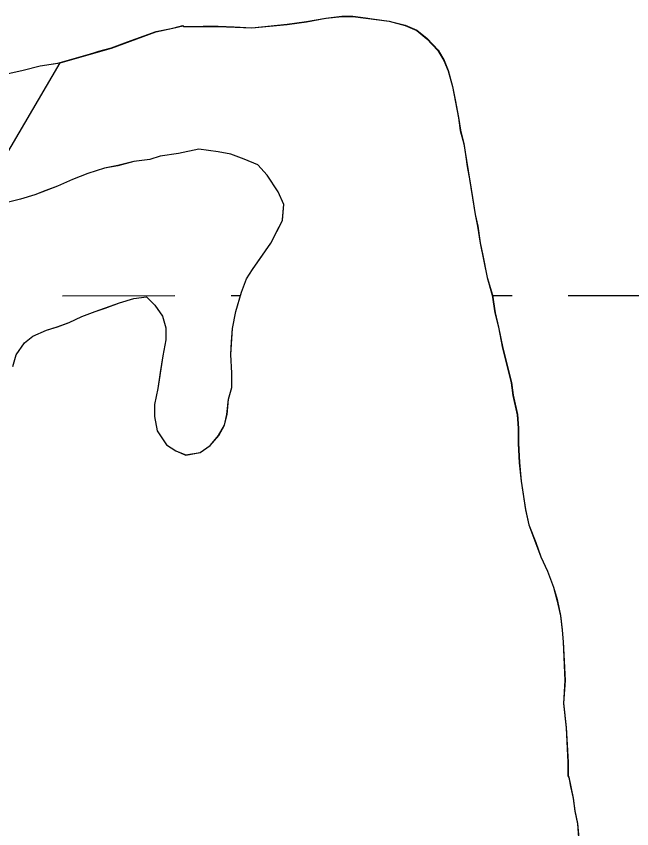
# Model space of a CAD drawing. Extents: x 3279314 to 3317160, y 734079 to 759431.
# Drawn here: x 3295862.9 to 3296038.2, y 743892 to 744123.2 of the extents above; entities that cross this region are included whole.
import ezdxf

# ---------------------------------------------------------------- set-up
doc = ezdxf.new("R2010")
doc.units = 0
for name, color, linetype in [('V-SITE-VEGE', 7, 'Continuous'), ('V-TOPO-SHOR', 7, 'Continuous'), ('V-WETL-SWMP', 7, 'Continuous')]:
    doc.layers.add(name, color=color, linetype=linetype)

msp = doc.modelspace()

# ---------------------------------------------------------------- linework, layer by layer
at = {"layer": 'V-SITE-VEGE'}
for p, q in [((3295945.58, 744121.65), (3295951.09, 744122.63)), ((3295951.09, 744122.63), (3295955.64, 744123.14)), ((3295955.64, 744123.14), (3295958.75, 744123.15)), ((3295958.75, 744123.15), (3295969.07, 744121.77)), ((3295907.49, 744119.77), (3295910.36, 744120.51)), ((3295910.36, 744120.51), (3295910.6, 744120.27)), ((3295910.6, 744120.27), (3295920.43, 744120.32)), ((3295920.43, 744120.32), (3295930.02, 744119.89)), ((3295930.02, 744119.89), (3295940.08, 744120.9)), ((3295940.08, 744120.9), (3295945.58, 744121.65)), ((3295969.07, 744121.77), (3295973.62, 744120.59)), ((3295973.62, 744120.59), (3295976.99, 744119.17)), ((3295890.03, 744114.17), (3295902.7, 744118.79)), ((3295902.7, 744118.79), (3295907.49, 744119.77)), ((3295976.99, 744119.17), (3295979.87, 744116.79)), ((3295979.87, 744116.79), (3295983, 744113.45)), ((3295875.44, 744109.98), (3295890.03, 744114.17)), ((3295983, 744113.45), (3295984.7, 744110.59)), ((3295812.83, 744003.16), (3295875.44, 744109.98)), ((3295984.7, 744110.59), (3295985.91, 744107.72)), ((3295985.91, 744107.72), (3295987.13, 744103.17)), ((3295987.13, 744103.17), (3295988.85, 744094.31)), ((3295988.85, 744094.31), (3295989.35, 744090.72)), ((3295989.35, 744090.72), (3295990.33, 744086.89)), ((3295990.33, 744086.89), (3295993.55, 744066.78)), ((3295993.55, 744066.78), (3295994.28, 744063.43)), ((3295994.28, 744063.43), (3295995.03, 744058.64)), ((3295995.03, 744058.64), (3295997, 744048.82)), ((3295997, 744048.82), (3295998.46, 744043.8)), ((3295998.46, 744043.8), (3295999.2, 744038.77)), ((3295999.2, 744038.77), (3296000.18, 744034.7)), ((3296000.18, 744034.7), (3296001.41, 744028.72)), ((3296001.41, 744028.72), (3296003.85, 744018.91)), ((3296003.85, 744018.91), (3296004.35, 744015.31)), ((3296004.35, 744015.31), (3296005.58, 744009.81)), ((3296005.58, 744009.81), (3296005.84, 744005.98)), ((3296005.84, 744005.98), (3296005.86, 744001.66)), ((3296005.86, 744001.66), (3296006.13, 743996.15)), ((3296006.13, 743996.15), (3296006.64, 743990.89)), ((3296006.64, 743990.89), (3296007.88, 743982.75)), ((3296007.88, 743982.75), (3296008.86, 743978.44)), ((3296008.86, 743978.44), (3296012.26, 743969.35)), ((3296012.26, 743969.35), (3296014.2, 743965.28)), ((3296014.2, 743965.28), (3296015.9, 743960.74)), ((3296015.9, 743960.74), (3296016.87, 743957.15)), ((3296016.87, 743957.15), (3296017.85, 743952.6)), ((3296017.85, 743952.6), (3296018.35, 743948.53)), ((3296018.35, 743948.53), (3296018.61, 743945.18)), ((3296018.61, 743945.18), (3296019.15, 743934.16)), ((3296019.15, 743934.16), (3296018.7, 743927.68)), ((3296018.7, 743927.68), (3296019.46, 743920.74)), ((3296019.46, 743920.74), (3296019.98, 743910.92)), ((3296019.98, 743910.92), (3296020, 743907.08)), ((3296020, 743907.08), (3296020.25, 743906.61)), ((3296020.25, 743906.61), (3296021.47, 743900.62)), ((3296021.47, 743900.62), (3296021.97, 743897.03)), ((3296021.97, 743897.03), (3296022.71, 743893.44)), ((3296022.71, 743893.44), (3296023.22, 743886.73))]:
    msp.add_line(p, q, dxfattribs=at)
at = {"layer": 'V-TOPO-SHOR'}
for points in [[(3295875.46, 744110.03), (3295878.33, 744110.81), (3295882.63, 744112.03), (3295886.46, 744113.25), (3295890.05, 744114.23), (3295894.59, 744115.93), (3295899.38, 744117.63), (3295902.73, 744118.85), (3295907.51, 744119.83), (3295910.39, 744120.56), (3295910.62, 744120.32), (3295916.14, 744120.35), (3295920.45, 744120.37), (3295925, 744120.16), (3295930.04, 744119.94), (3295935.55, 744120.45), (3295940.1, 744120.95), (3295945.6, 744121.7), (3295951.11, 744122.69), (3295955.66, 744123.19), (3295958.77, 744123.21), (3295962.37, 744122.74), (3295965.49, 744122.28), (3295969.09, 744121.82), (3295973.65, 744120.65), (3295977.01, 744119.23), (3295979.9, 744116.84), (3295983.03, 744113.51), (3295984.72, 744110.64), (3295985.93, 744107.77), (3295987.15, 744103.22), (3295987.89, 744099.39), (3295988.88, 744094.36), (3295989.37, 744090.77), (3295990.35, 744086.95), (3295990.85, 744083.83), (3295991.34, 744080.48), (3295992.08, 744076.41), (3295992.83, 744071.62), (3295993.57, 744066.83), (3295994.31, 744063.48), (3295995.05, 744058.69), (3295995.79, 744055.1), (3295997.02, 744048.88), (3295998.48, 744043.85), (3295999.23, 744038.83), (3296000.2, 744034.76), (3296001.43, 744028.77), (3296002.66, 744023.75), (3296003.88, 744018.96), (3296004.38, 744015.37), (3296005.6, 744009.86), (3296005.86, 744006.03), (3296005.89, 744001.72), (3296006.15, 743996.21), (3296006.66, 743990.94), (3296007.9, 743982.8), (3296008.88, 743978.49), (3296010.82, 743973.47), (3296012.28, 743969.4), (3296014.22, 743965.34), (3296015.92, 743960.79), (3296016.89, 743957.2), (3296017.88, 743952.66), (3296018.38, 743948.58), (3296018.63, 743945.23), (3296018.9, 743939.48), (3296019.17, 743934.21), (3296018.72, 743927.74), (3296019.48, 743920.8), (3296019.75, 743915.04), (3296020.01, 743910.97), (3296020.02, 743907.62), (3296020.03, 743907.14), (3296020.27, 743906.66), (3296020.76, 743904.03), (3296021.5, 743900.68), (3296022, 743897.08), (3296022.73, 743893.49), (3296022.99, 743890.38)], [(3295842.42, 744103.68), (3295846.96, 744104.9), (3295850.56, 744105.4), (3295854.87, 744106.14), (3295859.42, 744106.64), (3295864.92, 744107.87), (3295869.71, 744109.09), (3295874.73, 744109.84), (3295875.46, 744110.03)], [(3295862.94, 744026.87), (3295865.32, 744030.23), (3295867.7, 744032.16), (3295871.53, 744033.86), (3295874.64, 744034.83), (3295877.99, 744036.05), (3295881.57, 744037.75), (3295885.4, 744039.2), (3295888.27, 744040.18), (3295892.34, 744041.64), (3295896.4, 744042.85), (3295900, 744043.35), (3295902.41, 744040.96), (3295904.58, 744037.86), (3295905.55, 744034.51), (3295905.57, 744031.16), (3295904.64, 744026.6), (3295903.94, 744021.8), (3295903.25, 744017.25), (3295902.31, 744012.69), (3295902.33, 744009.34), (3295903.07, 744005.27), (3295905.72, 744001.2), (3295908.37, 743999.54), (3295911.25, 743998.36), (3295915.32, 743999.1), (3295918.19, 744001.03), (3295920.56, 744003.92), (3295922.23, 744006.8), (3295922.93, 744009.92), (3295923.39, 744014.24), (3295924.33, 744017.6), (3295924.31, 744021.67), (3295924.04, 744026.94), (3295924.26, 744030.54), (3295924.48, 744034.37), (3295925.42, 744039.17), (3295927.07, 744044.69), (3295928.48, 744048.53), (3295930.15, 744051.17), (3295933, 744055.26), (3295935.38, 744058.63), (3295936.81, 744061.51), (3295938.7, 744065.11), (3295938.7, 744065.35), (3295939.16, 744069.67), (3295937.46, 744073.25), (3295934.33, 744078.03), (3295931.67, 744080.89), (3295927.83, 744082.55), (3295923.99, 744083.97), (3295920.39, 744084.67), (3295914.88, 744085.36), (3295909.13, 744084.13), (3295903.87, 744083.39), (3295901, 744082.42), (3295896.44, 744081.91), (3295891.9, 744080.69), (3295888.07, 744079.95), (3295883.28, 744078.49), (3295878.98, 744076.79), (3295874.68, 744074.85), (3295871.33, 744073.64), (3295868.22, 744072.42), (3295864.15, 744071.2), (3295860.32, 744070.22)]]:
    msp.add_lwpolyline(points, dxfattribs=at)
at = {"layer": 'V-WETL-SWMP'}
for p, q in [((3295945.61, 744121.7), (3295951.12, 744122.68)), ((3295945.61, 744121.7), (3295951.12, 744122.68)), ((3295951.12, 744122.68), (3295955.67, 744123.18)), ((3295951.12, 744122.68), (3295955.67, 744123.18)), ((3295955.67, 744123.18), (3295958.78, 744123.2)), ((3295955.67, 744123.18), (3295958.78, 744123.2)), ((3295958.78, 744123.2), (3295969.09, 744121.82)), ((3295958.78, 744123.2), (3295969.09, 744121.82)), ((3295907.52, 744119.82), (3295910.39, 744120.56)), ((3295907.52, 744119.82), (3295910.39, 744120.56)), ((3295910.39, 744120.56), (3295910.63, 744120.32)), ((3295910.39, 744120.56), (3295910.63, 744120.32)), ((3295910.63, 744120.32), (3295920.46, 744120.37)), ((3295910.63, 744120.32), (3295920.46, 744120.37)), ((3295920.46, 744120.37), (3295930.04, 744119.94)), ((3295920.46, 744120.37), (3295930.04, 744119.94)), ((3295930.04, 744119.94), (3295940.1, 744120.95)), ((3295930.04, 744119.94), (3295940.1, 744120.95)), ((3295940.1, 744120.95), (3295945.61, 744121.7)), ((3295940.1, 744120.95), (3295945.61, 744121.7)), ((3295969.09, 744121.82), (3295973.65, 744120.64)), ((3295969.09, 744121.82), (3295973.65, 744120.64)), ((3295973.65, 744120.64), (3295977.01, 744119.22)), ((3295973.65, 744120.64), (3295977.01, 744119.22)), ((3295890.05, 744114.22), (3295902.73, 744118.84)), ((3295890.05, 744114.22), (3295902.73, 744118.84)), ((3295902.73, 744118.84), (3295907.52, 744119.82)), ((3295902.73, 744118.84), (3295907.52, 744119.82)), ((3295977.01, 744119.22), (3295979.9, 744116.84)), ((3295977.01, 744119.22), (3295979.9, 744116.84)), ((3295979.9, 744116.84), (3295983.03, 744113.5)), ((3295979.9, 744116.84), (3295983.03, 744113.5)), ((3295875.47, 744110.03), (3295890.05, 744114.22)), ((3295875.47, 744110.03), (3295890.05, 744114.22)), ((3295983.03, 744113.5), (3295984.72, 744110.63)), ((3295983.03, 744113.5), (3295984.72, 744110.63)), ((3295864.93, 744107.86), (3295869.71, 744109.09)), ((3295864.93, 744107.86), (3295869.71, 744109.09)), ((3295869.71, 744109.09), (3295874.74, 744109.83)), ((3295869.71, 744109.09), (3295874.74, 744109.83)), ((3295874.74, 744109.83), (3295875.47, 744110.03)), ((3295874.74, 744109.83), (3295875.47, 744110.03)), ((3295984.72, 744110.63), (3295985.94, 744107.76)), ((3295984.72, 744110.63), (3295985.94, 744107.76)), ((3295859.42, 744106.64), (3295864.93, 744107.86)), ((3295859.42, 744106.64), (3295864.93, 744107.86)), ((3295985.94, 744107.76), (3295987.16, 744103.22)), ((3295985.94, 744107.76), (3295987.16, 744103.22)), ((3295987.16, 744103.22), (3295988.88, 744094.36)), ((3295987.16, 744103.22), (3295988.88, 744094.36)), ((3295988.88, 744094.36), (3295989.38, 744090.77)), ((3295988.88, 744094.36), (3295989.38, 744090.77)), ((3295989.38, 744090.77), (3295990.36, 744086.94)), ((3295989.38, 744090.77), (3295990.36, 744086.94)), ((3295990.36, 744086.94), (3295993.57, 744066.83)), ((3295990.36, 744086.94), (3295993.57, 744066.83)), ((3295903.87, 744083.38), (3295901, 744082.41)), ((3295903.87, 744083.38), (3295901, 744082.41)), ((3295909.14, 744084.13), (3295903.87, 744083.38)), ((3295909.14, 744084.13), (3295903.87, 744083.38)), ((3295914.88, 744085.35), (3295909.14, 744084.13)), ((3295914.88, 744085.35), (3295909.14, 744084.13)), ((3295920.4, 744084.66), (3295914.88, 744085.35)), ((3295920.4, 744084.66), (3295914.88, 744085.35)), ((3295924, 744083.96), (3295920.4, 744084.66)), ((3295924, 744083.96), (3295920.4, 744084.66)), ((3295927.84, 744082.55), (3295924, 744083.96)), ((3295927.84, 744082.55), (3295924, 744083.96)), ((3295896.45, 744081.91), (3295891.9, 744080.68)), ((3295896.45, 744081.91), (3295891.9, 744080.68)), ((3295901, 744082.41), (3295896.45, 744081.91)), ((3295901, 744082.41), (3295896.45, 744081.91)), ((3295931.68, 744080.89), (3295927.84, 744082.55)), ((3295931.68, 744080.89), (3295927.84, 744082.55)), ((3295888.07, 744079.95), (3295883.29, 744078.48)), ((3295888.07, 744079.95), (3295883.29, 744078.48)), ((3295891.9, 744080.68), (3295888.07, 744079.95)), ((3295891.9, 744080.68), (3295888.07, 744079.95)), ((3295934.33, 744078.03), (3295931.68, 744080.89)), ((3295934.33, 744078.03), (3295931.68, 744080.89)), ((3295878.98, 744076.78), (3295874.68, 744074.85)), ((3295878.98, 744076.78), (3295874.68, 744074.85)), ((3295883.29, 744078.48), (3295878.98, 744076.78)), ((3295883.29, 744078.48), (3295878.98, 744076.78)), ((3295937.47, 744073.25), (3295934.33, 744078.03)), ((3295937.47, 744073.25), (3295934.33, 744078.03)), ((3295874.68, 744074.85), (3295868.22, 744072.42)), ((3295874.68, 744074.85), (3295868.22, 744072.42)), ((3295868.22, 744072.42), (3295864.16, 744071.2)), ((3295868.22, 744072.42), (3295864.16, 744071.2)), ((3295939.16, 744069.66), (3295937.47, 744073.25)), ((3295939.16, 744069.66), (3295937.47, 744073.25)), ((3295864.16, 744071.2), (3295856.5, 744069.24)), ((3295864.16, 744071.2), (3295856.5, 744069.24)), ((3295938.71, 744065.11), (3295939.16, 744069.66)), ((3295938.71, 744065.11), (3295939.16, 744069.66)), ((3295935.39, 744058.62), (3295938.71, 744065.11)), ((3295935.39, 744058.62), (3295938.71, 744065.11)), ((3295993.57, 744066.83), (3295994.31, 744063.48)), ((3295993.57, 744066.83), (3295994.31, 744063.48)), ((3295994.31, 744063.48), (3295995.05, 744058.69)), ((3295994.31, 744063.48), (3295995.05, 744058.69)), ((3295930.15, 744051.17), (3295935.39, 744058.62)), ((3295930.15, 744051.17), (3295935.39, 744058.62)), ((3295995.05, 744058.69), (3295997.02, 744048.87)), ((3295995.05, 744058.69), (3295997.02, 744048.87)), ((3295928.49, 744048.52), (3295930.15, 744051.17)), ((3295928.49, 744048.52), (3295930.15, 744051.17)), ((3295997.02, 744048.87), (3295998.48, 744043.85)), ((3295997.02, 744048.87), (3295998.48, 744043.85)), ((3295927.07, 744044.68), (3295928.49, 744048.52)), ((3295927.07, 744044.68), (3295928.49, 744048.52)), ((3295925.42, 744039.16), (3295927.07, 744044.68)), ((3295925.42, 744039.16), (3295927.07, 744044.68)), ((3295876.08, 744043.68), (3295908.08, 744043.7)), ((3295885.4, 744039.2), (3295892.34, 744041.63)), ((3295885.4, 744039.2), (3295892.34, 744041.63)), ((3295892.34, 744041.63), (3295896.41, 744042.85)), ((3295892.34, 744041.63), (3295896.41, 744042.85)), ((3295896.41, 744042.85), (3295900, 744043.34)), ((3295896.41, 744042.85), (3295900, 744043.34)), ((3295900, 744043.34), (3295902.41, 744040.96)), ((3295900, 744043.34), (3295902.41, 744040.96)), ((3295924.08, 744043.71), (3295926.78, 744043.71)), ((3295998.48, 744043.85), (3295999.23, 744038.82)), ((3295998.48, 744043.85), (3295999.23, 744038.82)), ((3295998.5, 744043.75), (3296004.08, 744043.75)), ((3296020.08, 744043.76), (3296052.08, 744043.77)), ((3295902.41, 744040.96), (3295904.58, 744037.86)), ((3295902.41, 744040.96), (3295904.58, 744037.86)), ((3295877.99, 744036.04), (3295881.58, 744037.74)), ((3295877.99, 744036.04), (3295881.58, 744037.74)), ((3295881.58, 744037.74), (3295885.4, 744039.2)), ((3295881.58, 744037.74), (3295885.4, 744039.2)), ((3295904.58, 744037.86), (3295905.56, 744034.51)), ((3295904.58, 744037.86), (3295905.56, 744034.51)), ((3295924.49, 744034.36), (3295925.42, 744039.16)), ((3295924.49, 744034.36), (3295925.42, 744039.16)), ((3295999.23, 744038.82), (3296000.21, 744034.75)), ((3295999.23, 744038.82), (3296000.21, 744034.75)), ((3295871.53, 744033.85), (3295874.65, 744034.83)), ((3295871.53, 744033.85), (3295874.65, 744034.83)), ((3295874.65, 744034.83), (3295877.99, 744036.04)), ((3295874.65, 744034.83), (3295877.99, 744036.04)), ((3296000.21, 744034.75), (3296001.44, 744028.77)), ((3296000.21, 744034.75), (3296001.44, 744028.77)), ((3295867.71, 744032.16), (3295871.53, 744033.85)), ((3295867.71, 744032.16), (3295871.53, 744033.85)), ((3295905.56, 744034.51), (3295905.57, 744031.15)), ((3295905.56, 744034.51), (3295905.57, 744031.15)), ((3295924.05, 744026.93), (3295924.49, 744034.36)), ((3295924.05, 744026.93), (3295924.49, 744034.36)), ((3295862.94, 744026.86), (3295865.32, 744030.23)), ((3295862.94, 744026.86), (3295865.32, 744030.23)), ((3295865.32, 744030.23), (3295867.71, 744032.16)), ((3295865.32, 744030.23), (3295867.71, 744032.16)), ((3295905.57, 744031.15), (3295904.64, 744026.59)), ((3295905.57, 744031.15), (3295904.64, 744026.59)), ((3296001.44, 744028.77), (3296003.88, 744018.95)), ((3296001.44, 744028.77), (3296003.88, 744018.95)), ((3295862, 744023.5), (3295862.94, 744026.86)), ((3295862, 744023.5), (3295862.94, 744026.86)), ((3295904.64, 744026.59), (3295903.25, 744017.24)), ((3295904.64, 744026.59), (3295903.25, 744017.24)), ((3295924.31, 744021.66), (3295924.05, 744026.93)), ((3295924.31, 744021.66), (3295924.05, 744026.93)), ((3295924.33, 744017.59), (3295924.31, 744021.66)), ((3295924.33, 744017.59), (3295924.31, 744021.66)), ((3296003.88, 744018.95), (3296004.38, 744015.36)), ((3296003.88, 744018.95), (3296004.38, 744015.36)), ((3295903.25, 744017.24), (3295902.31, 744012.68)), ((3295903.25, 744017.24), (3295902.31, 744012.68)), ((3295923.39, 744014.23), (3295924.33, 744017.59)), ((3295923.39, 744014.23), (3295924.33, 744017.59)), ((3295922.94, 744009.91), (3295923.39, 744014.23)), ((3295922.94, 744009.91), (3295923.39, 744014.23)), ((3296004.38, 744015.36), (3296005.61, 744009.86)), ((3296004.38, 744015.36), (3296005.61, 744009.86)), ((3295902.31, 744012.68), (3295902.33, 744009.33)), ((3295902.31, 744012.68), (3295902.33, 744009.33)), ((3295902.33, 744009.33), (3295903.07, 744005.26)), ((3295902.33, 744009.33), (3295903.07, 744005.26)), ((3295922.23, 744006.8), (3295922.94, 744009.91)), ((3295922.23, 744006.8), (3295922.94, 744009.91)), ((3296005.61, 744009.86), (3296005.87, 744006.03)), ((3296005.61, 744009.86), (3296005.87, 744006.03)), ((3295903.07, 744005.26), (3295905.73, 744001.2)), ((3295903.07, 744005.26), (3295905.73, 744001.2)), ((3295920.57, 744003.91), (3295922.23, 744006.8)), ((3295920.57, 744003.91), (3295922.23, 744006.8)), ((3296005.87, 744006.03), (3296005.89, 744001.71)), ((3296005.87, 744006.03), (3296005.89, 744001.71)), ((3295918.19, 744001.02), (3295920.57, 744003.91)), ((3295918.19, 744001.02), (3295920.57, 744003.91)), ((3295905.73, 744001.2), (3295908.37, 743999.54)), ((3295905.73, 744001.2), (3295908.37, 743999.54)), ((3295915.32, 743999.09), (3295918.19, 744001.02)), ((3295915.32, 743999.09), (3295918.19, 744001.02)), ((3296005.89, 744001.71), (3296006.16, 743996.2)), ((3296005.89, 744001.71), (3296006.16, 743996.2)), ((3295908.37, 743999.54), (3295911.25, 743998.35)), ((3295908.37, 743999.54), (3295911.25, 743998.35)), ((3295911.25, 743998.35), (3295915.32, 743999.09)), ((3295911.25, 743998.35), (3295915.32, 743999.09)), ((3296006.16, 743996.2), (3296006.66, 743990.93)), ((3296006.16, 743996.2), (3296006.66, 743990.93)), ((3296006.66, 743990.93), (3296007.9, 743982.79)), ((3296006.66, 743990.93), (3296007.9, 743982.79)), ((3296007.9, 743982.79), (3296008.88, 743978.48)), ((3296007.9, 743982.79), (3296008.88, 743978.48)), ((3296008.88, 743978.48), (3296012.28, 743969.4)), ((3296008.88, 743978.48), (3296012.28, 743969.4)), ((3296012.28, 743969.4), (3296014.22, 743965.33)), ((3296012.28, 743969.4), (3296014.22, 743965.33)), ((3296014.22, 743965.33), (3296015.92, 743960.79)), ((3296014.22, 743965.33), (3296015.92, 743960.79)), ((3296015.92, 743960.79), (3296016.9, 743957.2)), ((3296015.92, 743960.79), (3296016.9, 743957.2)), ((3296016.9, 743957.2), (3296017.88, 743952.65)), ((3296016.9, 743957.2), (3296017.88, 743952.65)), ((3296017.88, 743952.65), (3296018.38, 743948.58)), ((3296017.88, 743952.65), (3296018.38, 743948.58)), ((3296018.38, 743948.58), (3296018.64, 743945.23)), ((3296018.38, 743948.58), (3296018.64, 743945.23)), ((3296018.64, 743945.23), (3296019.17, 743934.21)), ((3296018.64, 743945.23), (3296019.17, 743934.21)), ((3296019.17, 743934.21), (3296018.73, 743927.73)), ((3296019.17, 743934.21), (3296018.73, 743927.73)), ((3296018.73, 743927.73), (3296019.48, 743920.79)), ((3296018.73, 743927.73), (3296019.48, 743920.79)), ((3296019.48, 743920.79), (3296020.01, 743910.97)), ((3296019.48, 743920.79), (3296020.01, 743910.97)), ((3296020.01, 743910.97), (3296020.03, 743907.13)), ((3296020.01, 743910.97), (3296020.03, 743907.13)), ((3296020.03, 743907.13), (3296020.27, 743906.66)), ((3296020.03, 743907.13), (3296020.27, 743906.66)), ((3296020.27, 743906.66), (3296021.5, 743900.67)), ((3296020.27, 743906.66), (3296021.5, 743900.67)), ((3296021.5, 743900.67), (3296022, 743897.08)), ((3296021.5, 743900.67), (3296022, 743897.08)), ((3296022, 743897.08), (3296022.74, 743893.49)), ((3296022, 743897.08), (3296022.74, 743893.49)), ((3296022.74, 743893.49), (3296023.25, 743886.78)), ((3296022.74, 743893.49), (3296023.25, 743886.78))]:
    msp.add_line(p, q, dxfattribs=at)

doc.saveas('drawing.dxf')
